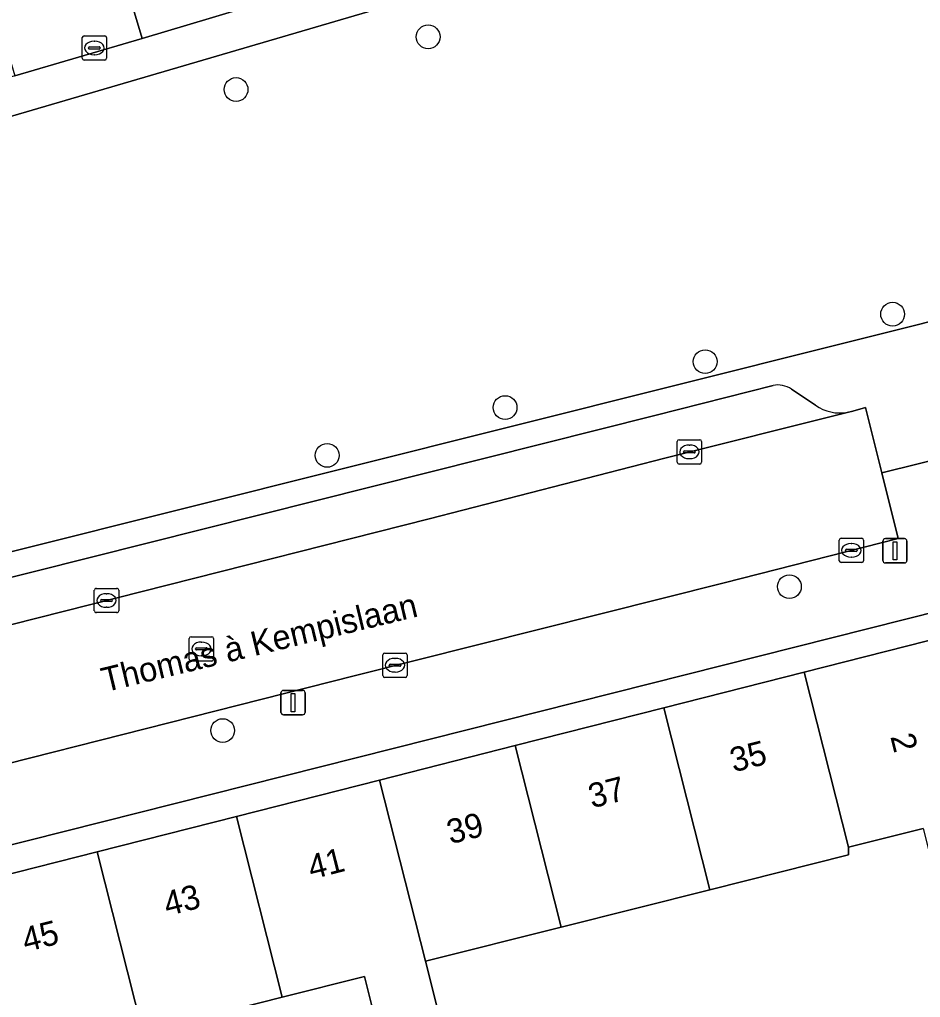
# Model space of a CAD drawing. Extents: x 162523 to 163266, y 381230 to 382050.
# Drawn here: x 162821.17 to 162858.22, y 381700.34 to 381740.55 of the extents above; entities that cross this region are included whole.
import ezdxf

# ---------------------------------------------------------------- set-up
doc = ezdxf.new("R2010")
doc.units = 0
for name, color, linetype in [('IMGEO_Boom', 7, 'Continuous'), ('IMGEO_Erf', 7, 'Continuous'), ('IMGEO_Groenvoorziening', 7, 'Continuous'), ('IMGEO_Kolk', 7, 'Continuous'), ('IMGEO_Lichtmast', 7, 'Continuous'), ('IMGEO_Openbare_ruimte_label', 7, 'Continuous'), ('IMGEO_Pand', 7, 'Continuous'), ('IMGEO_Pand_nummerreeks', 7, 'Continuous'), ('IMGEO_Parkeervlak_open', 7, 'Continuous'), ('IMGEO_Rijbaan_lokaal_open', 7, 'Continuous'), ('IMGEO_Rioolput', 7, 'Continuous'), ('IMGEO_Voetpad_open', 7, 'Continuous')]:
    doc.layers.add(name, color=color, linetype=linetype)

msp = doc.modelspace()

# ---------------------------------------------------------------- linework, layer by layer
at = {"layer": 'IMGEO_Boom'}
for centre in [(162837.972, 381739.835), (162830.072, 381737.668), (162857.074, 381728.431), (162849.365, 381726.48), (162841.136, 381724.593), (162833.82, 381722.628), (162852.828, 381717.23), (162829.523, 381711.313)]:
    msp.add_circle(centre, 0.489, dxfattribs=at)
at = {"layer": 'IMGEO_Erf'}
msp.add_lwpolyline([(162800.78, 381700.348), (162806.859, 381701.891), (162813.051, 381703.462), (162818.574, 381704.864), (162824.356, 381706.332), (162830.088, 381707.787), (162835.972, 381709.28), (162841.552, 381710.696), (162847.664, 381712.248), (162853.436, 381713.713), (162859.316, 381715.205), (162859.084, 381716.26), (162800.493, 381701.494)], close=True, dxfattribs=at)
for points in [[(162858.326, 381707.293), (162855.261, 381706.522), (162855.255, 381706.202), (162849.563, 381704.77), (162843.446, 381703.232), (162837.863, 381701.828), (162838.701, 381698.497)], [(162836.188, 381697.864), (162835.35, 381701.196), (162831.975, 381700.347), (162826.241, 381698.905)]]:
    msp.add_lwpolyline(points, dxfattribs=at)
at = {"layer": 'IMGEO_Groenvoorziening'}
msp.add_lwpolyline([(162857.436, 381747.309), (162810.028, 381733.413), (162811.299, 381728.671), (162808.98, 381726.732), (162810.504, 381721.043), (162813.225, 381720.582), (162814.181, 381717.01), (162861.746, 381728.912)], close=True, dxfattribs=at)
at = {"layer": 'IMGEO_Kolk'}
for p, q in [((162823.821, 381739.877), (162824.673, 381739.877)), ((162823.746, 381738.951), (162823.746, 381739.803)), ((162824.234, 381739.657), (162824.259, 381739.657)), ((162824.747, 381739.803), (162824.747, 381738.951)), ((162824.005, 381739.371), (162824.005, 381739.383)), ((162824.443, 381739.334), (162824.045, 381739.334)), ((162824.048, 381739.42), (162824.446, 381739.42)), ((162824.257, 381739.097), (162824.232, 381739.097)), ((162824.489, 381739.383), (162824.489, 381739.371)), ((162824.673, 381738.877), (162823.821, 381738.877)), ((162848.217, 381722.346), (162848.217, 381723.198)), ((162848.292, 381723.272), (162849.144, 381723.272)), ((162848.705, 381723.052), (162848.73, 381723.052)), ((162849.218, 381723.198), (162849.218, 381722.346)), ((162848.476, 381722.766), (162848.476, 381722.778)), ((162848.914, 381722.729), (162848.516, 381722.729)), ((162848.519, 381722.815), (162848.917, 381722.815)), ((162848.96, 381722.778), (162848.96, 381722.766)), ((162849.144, 381722.272), (162848.292, 381722.272)), ((162848.728, 381722.492), (162848.703, 381722.492)), ((162854.878, 381718.296), (162854.878, 381719.148)), ((162854.953, 381719.222), (162855.805, 381719.222)), ((162855.366, 381719.002), (162855.391, 381719.002)), ((162855.879, 381719.148), (162855.879, 381718.296)), ((162855.137, 381718.716), (162855.137, 381718.728)), ((162855.575, 381718.679), (162855.177, 381718.679)), ((162855.18, 381718.765), (162855.578, 381718.765)), ((162855.621, 381718.728), (162855.621, 381718.716)), ((162855.805, 381718.222), (162854.953, 381718.222)), ((162855.389, 381718.442), (162855.364, 381718.442)), ((162824.245, 381716.235), (162824.245, 381717.087)), ((162824.32, 381717.161), (162825.172, 381717.161)), ((162825.246, 381717.087), (162825.246, 381716.235)), ((162824.504, 381716.655), (162824.504, 381716.667)), ((162824.942, 381716.618), (162824.544, 381716.618)), ((162824.547, 381716.704), (162824.945, 381716.704)), ((162824.733, 381716.941), (162824.758, 381716.941)), ((162824.988, 381716.667), (162824.988, 381716.655)), ((162825.172, 381716.161), (162824.32, 381716.161)), ((162824.756, 381716.381), (162824.731, 381716.381)), ((162836.109, 381713.575), (162836.109, 381714.427)), ((162836.184, 381714.501), (162837.036, 381714.501)), ((162836.597, 381714.281), (162836.622, 381714.281)), ((162837.11, 381714.427), (162837.11, 381713.575)), ((162836.368, 381713.995), (162836.368, 381714.007)), ((162836.806, 381713.958), (162836.408, 381713.958)), ((162836.411, 381714.044), (162836.809, 381714.044)), ((162836.852, 381714.007), (162836.852, 381713.995)), ((162837.036, 381713.501), (162836.184, 381713.501)), ((162836.62, 381713.721), (162836.595, 381713.721))]:
    msp.add_line(p, q, dxfattribs=at)
for points in [[(162823.821, 381739.877), (162824.673, 381739.877)], [(162823.746, 381738.951), (162823.746, 381739.803)], [(162824.747, 381739.803), (162824.747, 381738.951)], [(162824.673, 381738.877), (162823.821, 381738.877)], [(162848.217, 381722.346), (162848.217, 381723.198)], [(162848.292, 381723.272), (162849.144, 381723.272)], [(162849.218, 381723.198), (162849.218, 381722.346)], [(162849.144, 381722.272), (162848.292, 381722.272)], [(162854.878, 381718.296), (162854.878, 381719.148)], [(162854.953, 381719.222), (162855.805, 381719.222)], [(162855.879, 381719.148), (162855.879, 381718.296)], [(162855.805, 381718.222), (162854.953, 381718.222)], [(162824.245, 381716.235), (162824.245, 381717.087)], [(162824.32, 381717.161), (162825.172, 381717.161)], [(162825.246, 381717.087), (162825.246, 381716.235)], [(162825.172, 381716.161), (162824.32, 381716.161)], [(162836.109, 381713.575), (162836.109, 381714.427)], [(162836.184, 381714.501), (162837.036, 381714.501)], [(162837.11, 381714.427), (162837.11, 381713.575)], [(162837.036, 381713.501), (162836.184, 381713.501)]]:
    msp.add_lwpolyline(points, dxfattribs=at)
for centre, radius, start, end in [((162823.823, 381739.801), 0.0765, 91.552, 178.448), ((162823.823, 381739.801), 0.0765, 91.552, 178.448), ((162824.671, 381739.801), 0.0765, 1.552, 88.448), ((162824.671, 381739.801), 0.0765, 1.552, 88.448), ((162824.045, 381739.38), 0.0403, 85.8775, 175.7526), ((162824.042, 381739.37), 0.0366, 178.938, 274.7102), ((162824.446, 381739.377), 0.043, 264.8664, 352.4533), ((162824.45, 381739.382), 0.0386, 1.7309, 96.639), ((162823.823, 381738.953), 0.0765, 181.552, 268.448), ((162823.823, 381738.953), 0.0765, 181.552, 268.448), ((162824.671, 381738.953), 0.0765, 271.552, 358.448), ((162824.671, 381738.953), 0.0765, 271.552, 358.448), ((162848.294, 381723.196), 0.0765, 91.552, 178.448), ((162848.294, 381723.196), 0.0765, 91.552, 178.448), ((162849.142, 381723.196), 0.0765, 1.552, 88.448), ((162849.142, 381723.196), 0.0765, 1.552, 88.448), ((162848.516, 381722.775), 0.0403, 85.8775, 175.7526), ((162848.513, 381722.765), 0.0366, 178.938, 274.7102), ((162848.917, 381722.772), 0.043, 264.8664, 352.4533), ((162848.921, 381722.777), 0.0386, 1.7309, 96.639), ((162848.294, 381722.348), 0.0765, 181.552, 268.448), ((162848.294, 381722.348), 0.0765, 181.552, 268.448), ((162849.142, 381722.348), 0.0765, 271.552, 358.448), ((162849.142, 381722.348), 0.0765, 271.552, 358.448), ((162854.955, 381719.146), 0.0765, 91.552, 178.448), ((162854.955, 381719.146), 0.0765, 91.552, 178.448), ((162855.803, 381719.146), 0.0765, 1.552, 88.448), ((162855.803, 381719.146), 0.0765, 1.552, 88.448), ((162855.177, 381718.725), 0.0403, 85.8775, 175.7526), ((162855.174, 381718.715), 0.0366, 178.938, 274.7102), ((162855.578, 381718.722), 0.043, 264.8664, 352.4533), ((162855.582, 381718.727), 0.0386, 1.7309, 96.639), ((162854.955, 381718.298), 0.0765, 181.552, 268.448), ((162854.955, 381718.298), 0.0765, 181.552, 268.448), ((162855.803, 381718.298), 0.0765, 271.552, 358.448), ((162855.803, 381718.298), 0.0765, 271.552, 358.448), ((162824.322, 381717.085), 0.0765, 91.552, 178.448), ((162824.322, 381717.085), 0.0765, 91.552, 178.448), ((162825.17, 381717.085), 0.0765, 1.552, 88.448), ((162825.17, 381717.085), 0.0765, 1.552, 88.448), ((162824.544, 381716.664), 0.0403, 85.8775, 175.7526), ((162824.541, 381716.654), 0.0366, 178.938, 274.7102), ((162824.945, 381716.661), 0.043, 264.8664, 352.4533), ((162824.949, 381716.666), 0.0386, 1.7309, 96.639), ((162824.322, 381716.237), 0.0765, 181.552, 268.448), ((162824.322, 381716.237), 0.0765, 181.552, 268.448), ((162825.17, 381716.237), 0.0765, 271.552, 358.448), ((162825.17, 381716.237), 0.0765, 271.552, 358.448), ((162836.186, 381714.425), 0.0765, 91.552, 178.448), ((162836.186, 381714.425), 0.0765, 91.552, 178.448), ((162837.034, 381714.425), 0.0765, 1.552, 88.448), ((162837.034, 381714.425), 0.0765, 1.552, 88.448), ((162836.408, 381714.004), 0.0403, 85.8775, 175.7526), ((162836.405, 381713.994), 0.0366, 178.938, 274.7102), ((162836.809, 381714.001), 0.043, 264.8664, 352.4533), ((162836.813, 381714.006), 0.0386, 1.7309, 96.639), ((162836.186, 381713.577), 0.0765, 181.552, 268.448), ((162836.186, 381713.577), 0.0765, 181.552, 268.448), ((162837.034, 381713.577), 0.0765, 271.552, 358.448), ((162837.034, 381713.577), 0.0765, 271.552, 358.448)]:
    msp.add_arc(centre, radius, start, end, dxfattribs=at)
for centre, major_axis, ratio, start_param, end_param in [((162824.233, 381739.377), (-0.387, 0.002), 0.722429, 4.712389, 7.853982), ((162824.258, 381739.377), (-0.39, 0.002), 0.717154, 1.570796, 4.712389), ((162848.704, 381722.772), (-0.387, 0.002), 0.722429, 4.712389, 7.853982), ((162848.729, 381722.772), (-0.39, 0.002), 0.717154, 1.570796, 4.712389), ((162855.365, 381718.722), (-0.387, 0.002), 0.722429, 4.712389, 7.853982), ((162855.39, 381718.722), (-0.39, 0.002), 0.717154, 1.570796, 4.712389), ((162824.732, 381716.661), (-0.387, 0.002), 0.722429, 4.712389, 7.853982), ((162824.757, 381716.661), (-0.39, 0.002), 0.717154, 1.570796, 4.712389), ((162836.596, 381714.001), (-0.387, 0.002), 0.722429, 4.712389, 7.853982), ((162836.621, 381714.001), (-0.39, 0.002), 0.717154, 1.570796, 4.712389)]:
    msp.add_ellipse(centre, major_axis=major_axis, ratio=ratio, start_param=start_param, end_param=end_param, dxfattribs=at)
at = {"layer": 'IMGEO_Lichtmast'}
for p, q in [((162856.674, 381718.304), (162856.674, 381719.104)), ((162856.674, 381719.104), (162856.674, 381718.304)), ((162856.774, 381719.204), (162857.564, 381719.204)), ((162857.564, 381719.204), (162856.774, 381719.204)), ((162857.664, 381719.104), (162857.664, 381718.304)), ((162857.664, 381718.304), (162857.664, 381719.104)), ((162857.564, 381718.204), (162856.774, 381718.204)), ((162856.774, 381718.204), (162857.564, 381718.204)), ((162832.021, 381712.962), (162832.811, 381712.962)), ((162832.811, 381712.962), (162832.021, 381712.962)), ((162831.921, 381712.062), (162831.921, 381712.862)), ((162831.921, 381712.862), (162831.921, 381712.062)), ((162832.911, 381712.862), (162832.911, 381712.062)), ((162832.911, 381712.062), (162832.911, 381712.862)), ((162832.811, 381711.962), (162832.021, 381711.962)), ((162832.021, 381711.962), (162832.811, 381711.962))]:
    msp.add_line(p, q, dxfattribs=at)
for points in [[(162857.094, 381719.079), (162857.244, 381719.079), (162857.244, 381718.329), (162857.094, 381718.329), (162857.094, 381719.079)], [(162832.341, 381712.837), (162832.491, 381712.837), (162832.491, 381712.087), (162832.341, 381712.087), (162832.341, 381712.837)]]:
    msp.add_lwpolyline(points, dxfattribs=at)
for centre, start, end in [((162856.774, 381719.104), 90, 180), ((162856.774, 381719.104), 90, 180), ((162857.564, 381719.104), 0, 90), ((162857.564, 381719.104), 360, 90), ((162856.774, 381718.304), 180, 270), ((162856.774, 381718.304), 180, 270), ((162857.564, 381718.304), 270, 0), ((162857.564, 381718.304), 270, 0), ((162832.021, 381712.862), 90, 180), ((162832.021, 381712.862), 90, 180), ((162832.811, 381712.862), 0, 90), ((162832.811, 381712.862), 360, 90), ((162832.021, 381712.062), 180, 270), ((162832.021, 381712.062), 180, 270), ((162832.811, 381712.062), 270, 0), ((162832.811, 381712.062), 270, 0)]:
    msp.add_arc(centre, 0.1, start, end, dxfattribs=at)
at = {"layer": 'IMGEO_Pand'}
for points in [[(162853.436, 381713.713), (162855.261, 381706.522), (162858.326, 381707.293), (162859.481, 381702.701), (162860.98, 381696.726), (162863.706, 381697.45), (162862.283, 381703.406), (162859.316, 381715.205)], [(162853.436, 381713.713), (162847.664, 381712.248), (162849.563, 381704.77), (162855.255, 381706.202), (162855.261, 381706.522)], [(162843.446, 381703.232), (162849.563, 381704.77), (162847.664, 381712.248), (162841.552, 381710.696)], [(162843.446, 381703.232), (162841.552, 381710.696), (162835.972, 381709.28), (162837.863, 381701.828)], [(162837.863, 381701.828), (162835.972, 381709.28), (162830.088, 381707.787), (162831.975, 381700.347), (162835.35, 381701.196), (162836.188, 381697.864), (162838.701, 381698.497)], [(162824.356, 381706.332), (162826.241, 381698.905), (162831.975, 381700.347), (162830.088, 381707.787)], [(162818.574, 381704.864), (162820.455, 381697.449), (162826.241, 381698.905), (162824.356, 381706.332)]]:
    msp.add_lwpolyline(points, close=True, dxfattribs=at)
at = {"layer": 'IMGEO_Parkeervlak_open'}
for points in [[(162852.155, 381725.504), (162847.293, 381724.26), (162803.19, 381713.175)], [(162853.908, 381724.69), (162852.912, 381725.346)], [(162800.799, 381710.652), (162814.402, 381714.043), (162838.015, 381720.018), (162847.7, 381722.516), (162855.209, 381724.395)]]:
    msp.add_lwpolyline(points, dxfattribs=at)
for centre, radius, start, end in [((162852.348, 381724.534), 0.989, 55.1876, 101.2336), ((162854.911, 381726.099), 1.73, 234.54, 279.9086)]:
    msp.add_arc(centre, radius, start, end, dxfattribs=at)
at = {"layer": 'IMGEO_Rijbaan_lokaal_open'}
for points in [[(162824.39, 381745.861), (162826.213, 381739.767), (162829.108, 381740.629), (162841.176, 381744.257), (162855.228, 381748.366), (162860.752, 381750), (162870.475, 381752.876), (162877.377, 381754.86), (162881.873, 381756.162), (162880.049, 381762.283), (162857.916, 381755.745), (162841.655, 381750.949), (162838.424, 381750), (162825.809, 381746.281)], [(162820.97, 381738.229), (162826.213, 381739.767), (162824.39, 381745.861), (162823.975, 381745.719), (162823.804, 381745.66), (162819.176, 381744.3)], [(162856.627, 381721.906), (162855.955, 381724.6), (162855.433, 381724.451), (162855.209, 381724.395), (162847.7, 381722.516), (162838.015, 381720.018), (162814.402, 381714.043), (162800.799, 381710.652), (162799.576, 381710.347), (162801.406, 381705.07), (162809.05, 381707.004), (162820.665, 381709.939), (162834.93, 381713.565), (162850.143, 381717.392), (162857.3, 381719.211)]]:
    msp.add_lwpolyline(points, close=True, dxfattribs=at)
at = {"layer": 'IMGEO_Rioolput'}
for p, q in [((162828.151, 381714.245), (162828.151, 381715.097)), ((162828.226, 381715.171), (162829.078, 381715.171)), ((162828.639, 381714.951), (162828.664, 381714.951)), ((162829.152, 381715.097), (162829.152, 381714.245)), ((162828.41, 381714.665), (162828.41, 381714.677)), ((162828.848, 381714.628), (162828.45, 381714.628)), ((162828.453, 381714.714), (162828.851, 381714.714)), ((162828.894, 381714.677), (162828.894, 381714.665)), ((162829.078, 381714.171), (162828.226, 381714.171)), ((162828.662, 381714.391), (162828.637, 381714.391))]:
    msp.add_line(p, q, dxfattribs=at)
for points in [[(162828.151, 381714.245), (162828.151, 381715.097)], [(162828.226, 381715.171), (162829.078, 381715.171)], [(162829.152, 381715.097), (162829.152, 381714.245)], [(162829.078, 381714.171), (162828.226, 381714.171)]]:
    msp.add_lwpolyline(points, dxfattribs=at)
for centre, radius, start, end in [((162828.228, 381715.095), 0.0765, 91.552, 178.448), ((162828.228, 381715.095), 0.0765, 91.552, 178.448), ((162829.076, 381715.095), 0.0765, 1.552, 88.448), ((162829.076, 381715.095), 0.0765, 1.552, 88.448), ((162828.45, 381714.674), 0.0403, 85.8775, 175.7526), ((162828.447, 381714.664), 0.0366, 178.938, 274.7102), ((162828.851, 381714.671), 0.043, 264.8664, 352.4533), ((162828.855, 381714.676), 0.0386, 1.7309, 96.639), ((162828.228, 381714.247), 0.0765, 181.552, 268.448), ((162828.228, 381714.247), 0.0765, 181.552, 268.448), ((162829.076, 381714.247), 0.0765, 271.552, 358.448), ((162829.076, 381714.247), 0.0765, 271.552, 358.448)]:
    msp.add_arc(centre, radius, start, end, dxfattribs=at)
for centre, major_axis, ratio, start_param, end_param in [((162828.638, 381714.671), (-0.387, 0.002), 0.722429, 4.712389, 7.853982), ((162828.663, 381714.671), (-0.39, 0.002), 0.717154, 1.570796, 4.712389)]:
    msp.add_ellipse(centre, major_axis=major_axis, ratio=ratio, start_param=start_param, end_param=end_param, dxfattribs=at)
at = {"layer": 'IMGEO_Voetpad_open'}
for points in [[(162909.783, 381764.393), (162901.818, 381762.048), (162881.873, 381756.162), (162877.377, 381754.86), (162870.475, 381752.876), (162860.752, 381750), (162855.228, 381748.366), (162841.176, 381744.257), (162829.108, 381740.629), (162826.213, 381739.767), (162820.97, 381738.229), (162818.18, 381737.419), (162806.638, 381734.148), (162801.745, 381732.596), (162794.203, 381730.326)], [(162794.682, 381728.915), (162807.277, 381732.607), (162810.028, 381733.413), (162857.436, 381747.309)], [(162914.172, 381742.02), (162908.281, 381740.559), (162881.805, 381733.915), (162879.866, 381733.428), (162879.024, 381733.217), (162876.48, 381732.579), (162874.384, 381732.053), (162869.74, 381730.888), (162864.696, 381729.623), (162862.665, 381729.114), (162861.746, 381728.912), (162814.181, 381717.01), (162811.797, 381716.414), (162810.922, 381716.2), (162800.262, 381713.533)], [(162915.948, 381734), (162913.701, 381733.445), (162903.836, 381730.962), (162870.042, 381722.432), (162869.37, 381725.142), (162866.441, 381724.384), (162867.118, 381721.675), (162860.243, 381719.934), (162859.564, 381722.636), (162856.627, 381721.906), (162857.3, 381719.211), (162850.143, 381717.392), (162834.93, 381713.565), (162820.665, 381709.939), (162809.05, 381707.004), (162801.406, 381705.07), (162800.493, 381701.494), (162859.084, 381716.26)], [(162855.209, 381724.395), (162855.433, 381724.451), (162855.955, 381724.6), (162856.627, 381721.906), (162859.564, 381722.636), (162858.885, 381725.337), (162865.764, 381727.092)], [(162803.19, 381713.175), (162847.293, 381724.26), (162852.155, 381725.504)], [(162852.912, 381725.346), (162853.908, 381724.69)]]:
    msp.add_lwpolyline(points, dxfattribs=at)
for centre, radius, start, end in [((162852.348, 381724.534), 0.989, 55.1876, 101.2336), ((162854.911, 381726.099), 1.73, 234.54, 279.9086)]:
    msp.add_arc(centre, radius, start, end, dxfattribs=at)

# ---------------------------------------------------------------- texts
at = {"layer": 'IMGEO_Openbare_ruimte_label'}
msp.add_text('Thomas à Kempislaan', height=1, rotation=13.5916, dxfattribs=at).set_placement((162824.676, 381712.888))
at = {"layer": 'IMGEO_Pand_nummerreeks'}
for s, rotation, p in [('2', 284.1151, (162856.974, 381711.07)), ('35', 14.2415, (162850.53, 381709.591)), ('37', 14.2415, (162844.708, 381708.113)), ('39', 14.2415, (162838.886, 381706.635)), ('41', 14.2415, (162833.174, 381705.186)), ('43', 14.2415, (162827.242, 381703.68)), ('45', 14.2415, (162821.42, 381702.202))]:
    msp.add_text(s, height=1, rotation=rotation, dxfattribs=at).set_placement(p)

doc.saveas('drawing.dxf')
